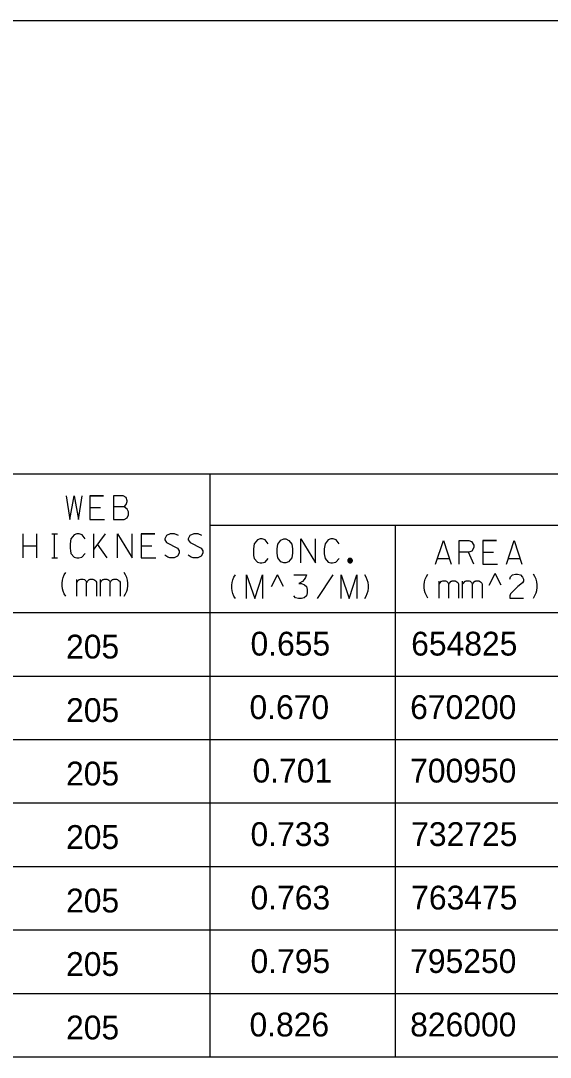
# Model space of a CAD drawing. Extents: x 635698 to 639877, y 296617 to 300175.
# Drawn here: x 636957.9 to 637024.6, y 299084.1 to 299214.7 of the extents above; entities that cross this region are included whole.
import ezdxf

# ---------------------------------------------------------------- set-up
doc = ezdxf.new("R2010")
doc.units = 0
doc.layers.add('2', color=7, linetype='Continuous')

msp = doc.modelspace()

# ---------------------------------------------------------------- linework, layer by layer
at = {"layer": '2'}
for p, q in [((637165.33, 299214.69), (636554.2, 299214.69)), ((637165.33, 299157.57), (636700.83, 299157.57)), ((636981.7, 299157.57), (636981.7, 299084.07)), ((637165.33, 299151.07), (636981.7, 299151.07)), ((637005.08, 299151.07), (637005.08, 299084.07)), ((636986.34, 299141.88), (636986.34, 299144.88)), ((636986.34, 299144.88), (636987.38, 299141.88)), ((636987.38, 299141.88), (636988.34, 299144.88)), ((636988.34, 299144.88), (636988.34, 299141.88)), ((636989.49, 299143.38), (636990.24, 299144.88)), ((636990.99, 299143.38), (636990.24, 299144.88)), ((636998.24, 299141.88), (636998.24, 299144.88)), ((636998.24, 299144.88), (636999.28, 299141.88)), ((636999.28, 299141.88), (637000.25, 299144.88)), ((637000.25, 299144.88), (637000.25, 299141.88)), ((637016.91, 299143.55), (637017.66, 299145.05)), ((637018.41, 299143.55), (637017.66, 299145.05)), ((637133.33, 299140.07), (636700.83, 299140.07)), ((637165.33, 299140.07), (636700.83, 299140.07)), ((637165.33, 299140.07), (636981.7, 299140.07)), ((637165.33, 299132.07), (636700.83, 299132.07)), ((637165.33, 299124.07), (636700.83, 299124.07)), ((637165.33, 299116.07), (636700.83, 299116.07)), ((637165.33, 299108.07), (636700.83, 299108.07)), ((637165.33, 299100.07), (636700.83, 299100.07)), ((637165.33, 299092.07), (636700.83, 299092.07)), ((637165.33, 299084.07), (636554.2, 299084.07))]:
    msp.add_line(p, q, dxfattribs=at)
for points in [[(636963.61, 299154.82), (636964.04, 299151.82), (636964.6, 299154.82), (636965.15, 299151.82), (636965.62, 299154.82)], [(636968.31, 299154.82), (636966.59, 299154.82), (636966.59, 299151.82), (636968.43, 299151.82)], [(636966.59, 299154.82), (636968.31, 299154.82)], [(636970.91, 299153.45), (636971.17, 299153.74), (636971.29, 299154.09), (636971.29, 299154.21), (636971.17, 299154.61), (636970.77, 299154.82), (636969.57, 299154.82), (636969.57, 299151.82), (636970.91, 299151.82), (636971.29, 299152.04), (636971.43, 299152.44), (636971.43, 299152.79), (636971.29, 299153.15), (636970.91, 299153.45), (636969.57, 299153.45)], [(636966.59, 299153.34), (636967.94, 299153.34)], [(636966.59, 299153.34), (636967.94, 299153.34)], [(636958.15, 299150.01), (636958.15, 299147.01)], [(636959.85, 299150.01), (636959.85, 299147.01)], [(636961.79, 299150.01), (636962.5, 299150.01)], [(636962.14, 299147.01), (636962.14, 299150.01)], [(636965.97, 299149.42), (636965.59, 299149.91), (636965.21, 299150.01), (636964.95, 299150.01), (636964.6, 299149.91), (636964.2, 299149.42), (636964.1, 299148.76), (636964.1, 299148.4), (636964.1, 299148.17), (636964.13, 299147.95), (636964.2, 299147.57), (636964.6, 299147.1), (636964.95, 299147.01), (636965.17, 299147.01), (636965.57, 299147.1), (636965.97, 299147.57)], [(636967.08, 299147.01), (636967.08, 299150.01)], [(636968.5, 299150.01), (636967.08, 299148.09)], [(636970.06, 299147.01), (636970.06, 299150.01), (636971.92, 299147.01), (636971.92, 299150.01)], [(636974.76, 299150.01), (636973.03, 299150.01), (636973.03, 299147.01), (636974.88, 299147.01)], [(636973.03, 299150.01), (636974.76, 299150.01)], [(636977.73, 299149.8), (636977.26, 299150.01), (636976.72, 299150.01), (636976.22, 299149.8), (636976.01, 299149.42), (636976.01, 299149.28), (636976.25, 299148.92), (636977.62, 299148.21), (636977.85, 299147.88), (636977.83, 299147.6), (636977.62, 299147.22), (636977.21, 299147.01), (636976.65, 299147.01), (636976.39, 299147.1), (636976.01, 299147.36)], [(636980.71, 299149.8), (636980.24, 299150.01), (636979.69, 299150.01), (636979.2, 299149.8), (636978.99, 299149.42), (636978.99, 299149.28), (636979.22, 299148.92), (636980.59, 299148.21), (636980.83, 299147.88), (636980.8, 299147.6), (636980.59, 299147.22), (636980.19, 299147.01), (636979.62, 299147.01), (636979.36, 299147.1), (636978.99, 299147.36)], [(636958.15, 299148.5), (636959.85, 299148.5)], [(636968.78, 299147.01), (636967.55, 299148.71)], [(636973.03, 299148.52), (636974.38, 299148.52)], [(636973.03, 299148.52), (636974.38, 299148.52)], [(636989.06, 299148.79), (636988.68, 299149.28), (636988.3, 299149.38), (636988.04, 299149.38), (636987.69, 299149.28), (636987.29, 299148.79), (636987.19, 299148.12), (636987.19, 299147.77), (636987.19, 299147.53), (636987.22, 299147.32), (636987.29, 299146.94), (636987.69, 299146.47), (636988.04, 299146.38), (636988.26, 299146.38), (636988.66, 299146.47), (636989.06, 299146.94)], [(636991.02, 299149.38), (636991.26, 299149.38), (636991.66, 299149.21), (636992.03, 299148.71), (636992.13, 299148.12), (636992.13, 299147.58), (636992.03, 299146.99), (636991.63, 299146.49), (636991.26, 299146.38), (636991.02, 299146.38), (636990.67, 299146.49), (636990.26, 299146.99), (636990.17, 299147.58), (636990.17, 299148.12), (636990.26, 299148.74), (636990.67, 299149.23), (636991.02, 299149.38)], [(636993.15, 299146.38), (636993.15, 299149.38), (636995.01, 299146.38), (636995.01, 299149.38)], [(636997.99, 299148.79), (636997.61, 299149.28), (636997.23, 299149.38), (636996.97, 299149.38), (636996.62, 299149.28), (636996.22, 299148.79), (636996.12, 299148.12), (636996.12, 299147.77), (636996.12, 299147.53), (636996.15, 299147.32), (636996.22, 299146.94), (636996.62, 299146.47), (636996.97, 299146.38), (636997.18, 299146.38), (636997.59, 299146.47), (636997.99, 299146.94)], [(637010.15, 299146.2), (637011.14, 299149.2), (637012.11, 299146.2)], [(637013.13, 299146.2), (637013.13, 299149.2), (637014.33, 299149.2), (637014.69, 299149.08), (637014.99, 299148.61), (637014.99, 299148.32), (637014.71, 299147.85), (637014.33, 299147.73), (637013.13, 299147.73)], [(637017.83, 299149.2), (637016.11, 299149.2), (637016.11, 299146.2), (637017.95, 299146.2)], [(637016.11, 299149.2), (637017.83, 299149.2)], [(637019.08, 299146.2), (637020.07, 299149.2), (637021.04, 299146.2)], [(636961.79, 299147.01), (636962.5, 299147.01)], [(636999.67, 299146.66), (636999.67, 299146.69), (636999.66, 299146.72), (636999.65, 299146.75), (636999.64, 299146.78), (636999.63, 299146.8), (636999.61, 299146.83), (636999.6, 299146.85), (636999.57, 299146.87), (636999.55, 299146.89), (636999.53, 299146.91), (636999.5, 299146.92), (636999.47, 299146.93), (636999.44, 299146.94), (636999.41, 299146.94), (636999.38, 299146.95), (636999.35, 299146.94), (636999.32, 299146.94), (636999.3, 299146.93), (636999.27, 299146.92), (636999.24, 299146.91), (636999.22, 299146.89), (636999.19, 299146.87), (636999.17, 299146.85), (636999.15, 299146.83), (636999.14, 299146.8), (636999.12, 299146.78), (636999.11, 299146.75), (636999.1, 299146.72), (636999.1, 299146.69), (636999.1, 299146.66), (636999.1, 299146.63), (636999.1, 299146.6), (636999.11, 299146.57), (636999.12, 299146.55), (636999.14, 299146.52), (636999.15, 299146.49), (636999.17, 299146.47), (636999.19, 299146.45), (636999.22, 299146.43), (636999.24, 299146.41), (636999.27, 299146.4), (636999.3, 299146.39), (636999.32, 299146.38), (636999.35, 299146.38), (636999.38, 299146.38), (636999.41, 299146.38), (636999.44, 299146.38), (636999.47, 299146.39), (636999.5, 299146.4), (636999.53, 299146.41), (636999.55, 299146.43), (636999.57, 299146.45), (636999.6, 299146.47), (636999.61, 299146.49), (636999.63, 299146.52), (636999.64, 299146.55), (636999.65, 299146.57), (636999.66, 299146.6), (636999.67, 299146.63), (636999.67, 299146.66)], [(637014.99, 299146.2), (637014.31, 299147.73)], [(637016.11, 299147.71), (637017.45, 299147.71)], [(637016.11, 299147.71), (637017.45, 299147.71)], [(636999.61, 299146.66), (636999.61, 299146.68), (636999.6, 299146.71), (636999.6, 299146.73), (636999.59, 299146.75), (636999.58, 299146.77), (636999.57, 299146.79), (636999.55, 299146.81), (636999.53, 299146.83), (636999.52, 299146.84), (636999.5, 299146.86), (636999.48, 299146.87), (636999.45, 299146.88), (636999.43, 299146.88), (636999.41, 299146.88), (636999.38, 299146.89), (636999.36, 299146.88), (636999.34, 299146.88), (636999.31, 299146.88), (636999.29, 299146.87), (636999.27, 299146.86), (636999.25, 299146.84), (636999.23, 299146.83), (636999.22, 299146.81), (636999.2, 299146.79), (636999.19, 299146.77), (636999.18, 299146.75), (636999.17, 299146.73), (636999.16, 299146.71), (636999.16, 299146.68), (636999.16, 299146.66), (636999.16, 299146.64), (636999.16, 299146.61), (636999.17, 299146.59), (636999.18, 299146.57), (636999.19, 299146.55), (636999.2, 299146.53), (636999.22, 299146.51), (636999.23, 299146.49), (636999.25, 299146.48), (636999.27, 299146.47), (636999.29, 299146.46), (636999.31, 299146.45), (636999.34, 299146.44), (636999.36, 299146.44), (636999.38, 299146.44), (636999.41, 299146.44), (636999.43, 299146.44), (636999.45, 299146.45), (636999.48, 299146.46), (636999.5, 299146.47), (636999.52, 299146.48), (636999.53, 299146.49), (636999.55, 299146.51), (636999.57, 299146.53), (636999.58, 299146.55), (636999.59, 299146.57), (636999.6, 299146.59), (636999.6, 299146.61), (636999.61, 299146.64), (636999.61, 299146.66)], [(636999.55, 299146.66), (636999.55, 299146.68), (636999.54, 299146.7), (636999.54, 299146.71), (636999.53, 299146.73), (636999.53, 299146.74), (636999.52, 299146.76), (636999.51, 299146.77), (636999.49, 299146.78), (636999.48, 299146.79), (636999.47, 299146.8), (636999.45, 299146.81), (636999.43, 299146.82), (636999.42, 299146.82), (636999.4, 299146.83), (636999.38, 299146.83), (636999.37, 299146.83), (636999.35, 299146.82), (636999.33, 299146.82), (636999.32, 299146.81), (636999.3, 299146.8), (636999.29, 299146.79), (636999.27, 299146.78), (636999.26, 299146.77), (636999.25, 299146.76), (636999.24, 299146.74), (636999.23, 299146.73), (636999.23, 299146.71), (636999.22, 299146.7), (636999.22, 299146.68), (636999.22, 299146.66), (636999.22, 299146.64), (636999.22, 299146.63), (636999.23, 299146.61), (636999.23, 299146.59), (636999.24, 299146.58), (636999.25, 299146.56), (636999.26, 299146.55), (636999.27, 299146.54), (636999.29, 299146.53), (636999.3, 299146.52), (636999.32, 299146.51), (636999.33, 299146.5), (636999.35, 299146.5), (636999.37, 299146.5), (636999.38, 299146.5), (636999.4, 299146.5), (636999.42, 299146.5), (636999.43, 299146.5), (636999.45, 299146.51), (636999.47, 299146.52), (636999.48, 299146.53), (636999.49, 299146.54), (636999.51, 299146.55), (636999.52, 299146.56), (636999.53, 299146.58), (636999.53, 299146.59), (636999.54, 299146.61), (636999.54, 299146.63), (636999.55, 299146.64), (636999.55, 299146.66)], [(636999.49, 299146.66), (636999.49, 299146.67), (636999.49, 299146.68), (636999.48, 299146.69), (636999.48, 299146.7), (636999.47, 299146.71), (636999.47, 299146.72), (636999.46, 299146.73), (636999.45, 299146.74), (636999.45, 299146.75), (636999.44, 299146.75), (636999.43, 299146.76), (636999.42, 299146.76), (636999.41, 299146.76), (636999.39, 299146.77), (636999.38, 299146.77), (636999.37, 299146.77), (636999.36, 299146.76), (636999.35, 299146.76), (636999.34, 299146.76), (636999.33, 299146.75), (636999.32, 299146.75), (636999.31, 299146.74), (636999.31, 299146.73), (636999.3, 299146.72), (636999.29, 299146.71), (636999.29, 299146.7), (636999.28, 299146.69), (636999.28, 299146.68), (636999.28, 299146.67), (636999.28, 299146.66), (636999.28, 299146.65), (636999.28, 299146.64), (636999.28, 299146.63), (636999.29, 299146.62), (636999.29, 299146.61), (636999.3, 299146.6), (636999.31, 299146.59), (636999.31, 299146.58), (636999.32, 299146.58), (636999.33, 299146.57), (636999.34, 299146.57), (636999.35, 299146.56), (636999.36, 299146.56), (636999.37, 299146.56), (636999.38, 299146.56), (636999.39, 299146.56), (636999.41, 299146.56), (636999.42, 299146.56), (636999.43, 299146.57), (636999.44, 299146.57), (636999.45, 299146.58), (636999.45, 299146.58), (636999.46, 299146.59), (636999.47, 299146.6), (636999.47, 299146.61), (636999.48, 299146.62), (636999.48, 299146.63), (636999.49, 299146.64), (636999.49, 299146.65), (636999.49, 299146.66)], [(636999.43, 299146.66), (636999.43, 299146.67), (636999.43, 299146.67), (636999.43, 299146.68), (636999.42, 299146.68), (636999.42, 299146.68), (636999.42, 299146.69), (636999.42, 299146.69), (636999.41, 299146.69), (636999.41, 299146.7), (636999.41, 299146.7), (636999.4, 299146.7), (636999.4, 299146.7), (636999.39, 299146.71), (636999.39, 299146.71), (636999.38, 299146.71), (636999.38, 299146.71), (636999.37, 299146.71), (636999.37, 299146.7), (636999.37, 299146.7), (636999.36, 299146.7), (636999.36, 299146.7), (636999.35, 299146.69), (636999.35, 299146.69), (636999.35, 299146.69), (636999.34, 299146.68), (636999.34, 299146.68), (636999.34, 299146.68), (636999.34, 299146.67), (636999.34, 299146.67), (636999.34, 299146.66), (636999.34, 299146.66), (636999.34, 299146.65), (636999.34, 299146.65), (636999.34, 299146.64), (636999.34, 299146.64), (636999.35, 299146.63), (636999.35, 299146.63), (636999.35, 299146.63), (636999.36, 299146.62), (636999.36, 299146.62), (636999.37, 299146.62), (636999.37, 299146.62), (636999.37, 299146.62), (636999.38, 299146.62), (636999.38, 299146.62), (636999.39, 299146.62), (636999.39, 299146.62), (636999.4, 299146.62), (636999.4, 299146.62), (636999.41, 299146.62), (636999.41, 299146.62), (636999.41, 299146.63), (636999.42, 299146.63), (636999.42, 299146.63), (636999.42, 299146.64), (636999.42, 299146.64), (636999.43, 299146.65), (636999.43, 299146.65), (636999.43, 299146.66), (636999.43, 299146.66)], [(637010.39, 299146.91), (637011.88, 299146.91)], [(637019.32, 299146.91), (637020.81, 299146.91)], [(636963.54, 299142.16), (636963.35, 299142.46), (636963.21, 299142.79), (636963.12, 299143.12), (636963.07, 299143.48), (636963.07, 299143.83), (636963.12, 299144.19), (636963.21, 299144.52), (636963.35, 299144.85), (636963.54, 299145.16)], [(636970.9, 299142.16), (636971.08, 299142.46), (636971.23, 299142.79), (636971.32, 299143.12), (636971.37, 299143.48), (636971.37, 299143.83), (636971.32, 299144.19), (636971.23, 299144.52), (636971.08, 299144.85), (636970.9, 299145.16)], [(636984.93, 299141.88), (636984.74, 299142.18), (636984.6, 299142.51), (636984.51, 299142.84), (636984.46, 299143.2), (636984.46, 299143.55), (636984.51, 299143.91), (636984.6, 299144.24), (636984.74, 299144.57), (636984.93, 299144.88)], [(636992.29, 299144.88), (636993.87, 299144.88), (636993.78, 299144.52), (636993.61, 299144.26), (636993.38, 299144.03), (636992.9, 299143.79), (636993.26, 299143.79), (636993.64, 299143.62), (636993.87, 299143.39), (636993.99, 299143.01), (636993.99, 299142.61), (636993.87, 299142.21), (636993.61, 299141.97), (636993.26, 299141.88), (636992.86, 299141.88), (636992.5, 299141.97), (636992.29, 299142.23)], [(636995.27, 299141.88), (636997.23, 299144.88)], [(637001.22, 299141.88), (637001.41, 299142.18), (637001.55, 299142.51), (637001.64, 299142.84), (637001.69, 299143.2), (637001.69, 299143.55), (637001.64, 299143.91), (637001.55, 299144.24), (637001.41, 299144.57), (637001.22, 299144.88)], [(637009.18, 299141.94), (637008.99, 299142.25), (637008.85, 299142.58), (637008.76, 299142.91), (637008.71, 299143.27), (637008.71, 299143.62), (637008.76, 299143.97), (637008.85, 299144.31), (637008.99, 299144.64), (637009.18, 299144.94)], [(637019.52, 299144.33), (637019.61, 299144.61), (637019.87, 299144.85), (637020.22, 299144.94), (637020.48, 299144.94), (637020.84, 299144.85), (637021.1, 299144.59), (637021.22, 299144.33), (637021.22, 299144.07), (637021.12, 299143.86), (637020.53, 299143.41), (637019.61, 299142.46), (637019.52, 299142.23), (637019.52, 299141.94), (637021.22, 299141.94)], [(637022.49, 299141.94), (637022.68, 299142.25), (637022.82, 299142.58), (637022.92, 299142.91), (637022.96, 299143.27), (637022.96, 299143.62), (637022.92, 299143.97), (637022.82, 299144.31), (637022.68, 299144.64), (637022.49, 299144.94)], [(636964.94, 299143.9), (636964.99, 299143.95), (636965.04, 299144.05), (636965.25, 299144.26), (636965.32, 299144.28), (636965.42, 299144.31), (636965.75, 299144.31), (636965.89, 299144.26), (636965.98, 299144.19), (636966.08, 299144.09), (636966.15, 299143.93), (636966.17, 299143.88), (636966.22, 299143.95), (636966.27, 299144.05), (636966.48, 299144.26), (636966.55, 299144.28), (636966.62, 299144.31), (636966.97, 299144.31), (636967.07, 299144.26), (636967.19, 299144.21), (636967.3, 299144.12), (636967.35, 299144.05), (636967.4, 299143.95), (636967.4, 299142.16)], [(636964.94, 299142.16), (636964.94, 299144.28)], [(636966.17, 299142.16), (636966.17, 299143.9)], [(636967.92, 299143.9), (636967.97, 299143.95), (636968.01, 299144.05), (636968.23, 299144.26), (636968.3, 299144.28), (636968.39, 299144.31), (636968.72, 299144.31), (636968.86, 299144.26), (636968.96, 299144.19), (636969.05, 299144.09), (636969.12, 299143.93), (636969.15, 299143.88), (636969.19, 299143.95), (636969.24, 299144.05), (636969.45, 299144.26), (636969.53, 299144.28), (636969.6, 299144.31), (636969.95, 299144.31), (636970.05, 299144.26), (636970.16, 299144.21), (636970.28, 299144.12), (636970.33, 299144.05), (636970.38, 299143.95), (636970.38, 299142.16)], [(636967.92, 299142.16), (636967.92, 299144.28)], [(636969.15, 299142.16), (636969.15, 299143.9)], [(637010.59, 299143.69), (637010.63, 299143.74), (637010.68, 299143.83), (637010.89, 299144.05), (637010.96, 299144.07), (637011.06, 299144.09), (637011.39, 299144.09), (637011.53, 299144.05), (637011.63, 299143.97), (637011.72, 299143.88), (637011.79, 299143.71), (637011.81, 299143.67), (637011.86, 299143.74), (637011.91, 299143.83), (637012.12, 299144.05), (637012.19, 299144.07), (637012.26, 299144.09), (637012.62, 299144.09), (637012.71, 299144.05), (637012.83, 299144), (637012.95, 299143.9), (637013, 299143.83), (637013.04, 299143.74), (637013.04, 299141.94)], [(637010.59, 299141.94), (637010.59, 299144.07)], [(637011.81, 299141.94), (637011.81, 299143.69)], [(637013.56, 299143.69), (637013.61, 299143.74), (637013.66, 299143.83), (637013.87, 299144.05), (637013.94, 299144.07), (637014.03, 299144.09), (637014.37, 299144.09), (637014.51, 299144.05), (637014.6, 299143.97), (637014.7, 299143.88), (637014.77, 299143.71), (637014.79, 299143.67), (637014.84, 299143.74), (637014.89, 299143.83), (637015.1, 299144.05), (637015.17, 299144.07), (637015.24, 299144.09), (637015.59, 299144.09), (637015.69, 299144.05), (637015.81, 299144), (637015.92, 299143.9), (637015.97, 299143.83), (637016.02, 299143.74), (637016.02, 299141.94)], [(637013.56, 299141.94), (637013.56, 299144.07)], [(637014.79, 299141.94), (637014.79, 299143.69)]]:
    msp.add_lwpolyline(points, dxfattribs=at)

# ---------------------------------------------------------------- texts
for s, p in [('205', (636963.58, 299134.32)), ('0.655', (636986.83, 299134.69)), ('654825', (637007.08, 299134.69)), ('205', (636963.58, 299126.32)), ('0.670', (636986.7, 299126.69)), ('670200', (637006.95, 299126.69)), ('205', (636963.58, 299118.32)), ('0.701', (636987.08, 299118.69)), ('700950', (637006.95, 299118.69)), ('205', (636963.58, 299110.32)), ('0.733', (636986.83, 299110.69)), ('732725', (637007.08, 299110.69)), ('205', (636963.58, 299102.32)), ('0.763', (636986.83, 299102.69)), ('763475', (637007.08, 299102.69)), ('205', (636963.58, 299094.32)), ('0.795', (636986.83, 299094.69)), ('795250', (637006.95, 299094.69)), ('0.826', (636986.7, 299086.69)), ('826000', (637006.95, 299086.69)), ('205', (636963.58, 299086.32))]:
    msp.add_text(s, height=3, dxfattribs=at).set_placement(p)

doc.saveas('drawing.dxf')
